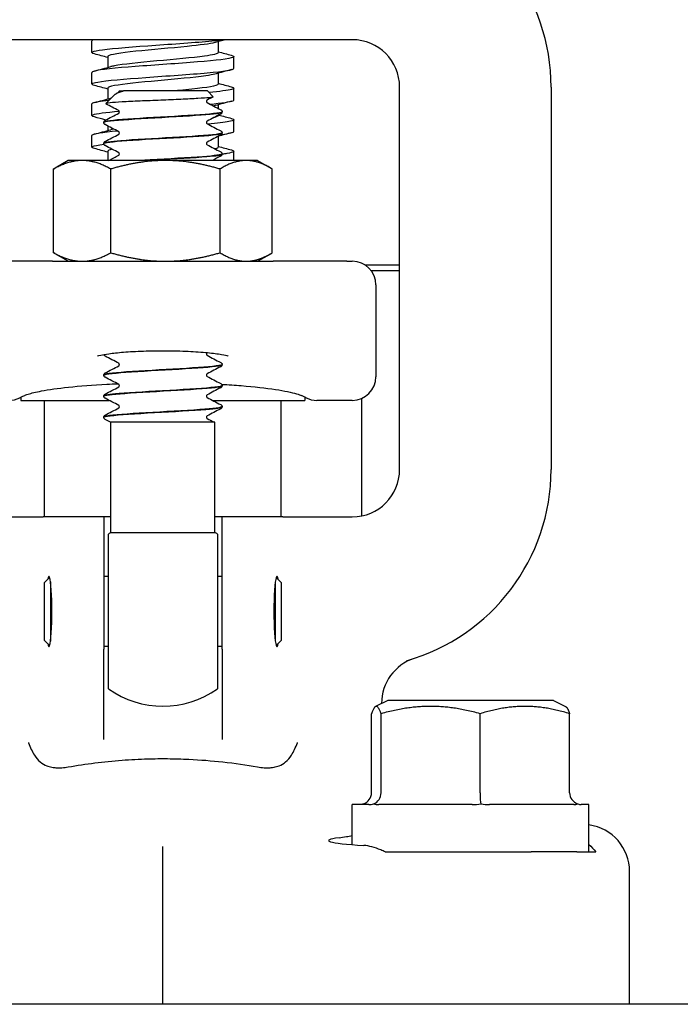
# Model space of a CAD drawing. Header units: inches. Extents: x 24 to 1128, y -69 to 748.
# Tile 563 of 656: x 955.53 to 957.27, y 344.11 to 346.71. Entities that reach past the tile are written whole.
import ezdxf

# ---------------------------------------------------------------- set-up
doc = ezdxf.new("R2010")
doc.units = ezdxf.units.IN
doc.header["$LTSCALE"] = 32
doc.header["$MEASUREMENT"] = 0
doc.layers.add('Visible (ANSI)', color=7, linetype='Continuous', lineweight=30)

msp = doc.modelspace()

# ---------------------------------------------------------------- linework, layer by layer
at = {"layer": 'Visible (ANSI)'}
for p, q in [((956.38419, 346.65617), (955.42488, 346.65617)), ((955.71703, 346.62229), (955.71703, 346.65318)), ((956.05037, 346.65096), (956.05037, 346.62229)), ((956.40453, 346.65617), (956.38419, 346.65617)), ((955.7587, 346.61152), (955.7587, 346.58285)), ((956.09203, 346.58063), (956.09203, 346.61152)), ((955.71703, 346.53896), (955.71703, 346.56985)), ((956.05037, 346.56763), (956.05037, 346.53896)), ((956.52953, 345.52117), (956.52953, 346.53117)), ((956.92953, 346.53117), (956.92953, 345.52117)), ((955.77821, 346.51212), (955.75351, 346.48742)), ((955.7587, 346.52819), (955.7587, 346.49952)), ((955.78947, 346.52117), (955.80075, 346.52117)), ((955.78947, 346.52115), (955.78947, 346.52117)), ((956.0218, 346.52117), (955.80075, 346.52117)), ((956.0218, 346.52117), (956.03727, 346.50571)), ((956.09203, 346.49729), (956.09203, 346.52818)), ((955.71703, 346.45563), (955.71703, 346.48652)), ((956.05037, 346.48429), (956.05037, 346.47467)), ((956.05037, 346.4564), (956.05037, 346.45563)), ((956.06078, 346.46524), (956.06078, 346.46583)), ((955.74828, 346.43744), (955.74828, 346.43802)), ((955.7587, 346.4286), (955.7587, 346.41619)), ((956.09203, 346.41396), (956.09203, 346.44485)), ((955.71703, 346.37229), (955.71703, 346.40318)), ((956.05037, 346.40079), (956.05037, 346.37229)), ((956.06078, 346.40963), (956.06078, 346.41021)), ((955.74828, 346.38183), (955.74828, 346.38241)), ((955.7587, 346.36152), (955.7587, 346.33717)), ((956.06078, 346.35402), (956.06078, 346.3546)), ((956.09203, 346.33717), (956.09203, 346.36152)), ((955.65453, 346.33717), (955.61999, 346.31723)), ((955.69131, 346.33717), (955.65453, 346.33717)), ((955.91096, 346.33717), (955.69131, 346.33717)), ((956.12418, 346.33717), (955.91096, 346.33717)), ((956.15453, 346.33717), (956.12418, 346.33717)), ((956.15453, 346.33717), (956.18908, 346.31723)), ((955.61595, 346.0935), (955.61595, 346.31484)), ((955.76667, 346.0935), (955.76667, 346.31484)), ((956.05525, 346.0935), (956.05525, 346.31484)), ((956.19311, 346.0935), (956.19311, 346.31484)), ((955.65453, 346.07117), (955.61999, 346.09111)), ((956.15453, 346.07117), (956.18908, 346.09111)), ((955.61308, 346.07117), (955.41878, 346.07117)), ((955.61308, 346.07117), (956.19598, 346.07117)), ((956.39028, 346.07117), (956.19598, 346.07117)), ((956.39028, 346.07117), (956.40453, 346.07117)), ((956.43746, 346.06179), (956.52953, 346.06179)), ((956.52953, 346.04617), (956.45453, 346.04617)), ((956.46703, 346.00867), (956.46703, 345.76622)), ((956.06078, 345.79791), (956.06078, 345.79849)), ((955.74828, 345.7701), (955.74828, 345.77069)), ((956.06078, 345.7423), (956.06078, 345.74288)), ((955.52953, 345.71196), (955.52953, 345.70372)), ((955.52953, 345.70372), (955.76238, 345.70372)), ((955.59203, 345.39617), (955.59203, 345.70372)), ((955.74828, 345.71449), (955.74828, 345.71508)), ((956.03586, 345.70372), (956.27953, 345.70372)), ((956.21703, 345.39617), (956.21703, 345.70372)), ((956.27953, 345.71196), (956.27953, 345.70372)), ((956.40453, 345.70372), (956.31078, 345.70372)), ((956.42953, 345.39869), (956.42953, 345.70894)), ((956.06078, 345.68669), (956.06078, 345.68727)), ((955.74828, 345.65888), (955.74828, 345.65946)), ((955.76703, 345.64617), (955.76608, 345.64617)), ((956.04203, 345.64617), (955.76703, 345.64617)), ((955.76703, 345.35496), (955.76703, 345.64617)), ((956.04203, 345.35496), (956.04203, 345.64617)), ((955.42488, 345.39617), (955.58782, 345.39617)), ((955.63547, 345.39617), (955.58782, 345.39617)), ((955.67539, 345.39617), (955.63547, 345.39617)), ((955.74828, 345.39617), (955.67539, 345.39617)), ((955.76703, 345.39617), (955.74828, 345.39617)), ((955.74828, 345.39617), (955.74828, 345.04629)), ((956.06078, 345.39617), (956.04203, 345.39617)), ((956.06078, 345.04629), (956.06078, 345.39617)), ((956.13368, 345.39617), (956.06078, 345.39617)), ((956.17359, 345.39617), (956.13368, 345.39617)), ((956.22125, 345.39617), (956.17359, 345.39617)), ((956.22125, 345.39617), (956.38419, 345.39617)), ((956.38419, 345.39617), (956.40453, 345.39617)), ((955.76078, 344.94163), (955.76078, 345.35071)), ((955.76703, 345.35496), (956.04203, 345.35496)), ((956.04828, 345.35071), (956.04828, 344.94163)), ((955.59203, 345.22304), (955.6052, 345.23621)), ((955.76078, 345.23867), (955.74828, 345.23867)), ((956.06078, 345.23867), (956.04828, 345.23867)), ((956.21703, 345.22304), (956.20386, 345.23621)), ((955.59203, 345.06929), (955.59203, 345.22304)), ((955.60766, 345.22449), (955.60766, 345.06785)), ((956.20141, 345.06785), (956.20141, 345.22449)), ((956.21703, 345.22304), (956.21703, 345.06929)), ((955.59203, 345.06929), (955.6052, 345.05612)), ((955.76078, 345.05367), (955.74828, 345.05367)), ((956.06078, 345.05367), (956.04828, 345.05367)), ((956.21703, 345.06929), (956.20386, 345.05612)), ((955.74828, 344.8079), (955.74828, 345.04629)), ((956.06078, 345.04629), (956.06078, 344.8079)), ((956.49828, 344.91117), (956.46608, 344.89507)), ((956.48203, 344.90352), (956.48203, 344.90304)), ((956.93578, 344.91117), (956.49828, 344.91117)), ((956.93578, 344.91117), (956.96799, 344.89507)), ((956.4554, 344.66742), (956.4554, 344.87621)), ((956.48056, 344.66742), (956.48056, 344.87621)), ((956.74219, 344.66742), (956.74219, 344.87621)), ((956.97866, 344.66742), (956.97866, 344.87621)), ((956.44873, 344.63617), (956.40453, 344.63617)), ((956.40453, 344.53022), (956.40453, 344.63617)), ((956.72162, 344.63617), (956.47472, 344.63617)), ((956.98993, 344.63617), (956.76677, 344.63617)), ((957.02953, 344.63617), (957.00908, 344.63617)), ((957.02953, 344.51117), (957.02953, 344.63617)), ((955.90453, 344.40082), (955.90453, 344.5257)), ((956.49136, 344.51117), (956.87658, 344.51117)), ((956.99777, 344.51117), (956.87658, 344.51117)), ((956.99777, 344.51117), (957.00275, 344.51117)), ((957.00275, 344.51117), (957.02953, 344.51117)), ((957.02953, 344.51117), (957.04756, 344.51117)), ((957.13703, 344.10867), (957.13703, 344.45907)), ((955.90453, 344.10867), (955.90453, 344.40082)), ((1009.28453, 344.10867), (940.28453, 344.10867))]:
    msp.add_line(p, q, dxfattribs=at)
for centre, radius, start, end in [((956.40453, 346.53117), 0.525, 0, 74.19694), ((956.40453, 346.53117), 0.125, 0, 90), ((956.40453, 346.00867), 0.0625, 0, 90), ((956.40453, 345.76622), 0.0625, 270, 0), ((955.49828, 345.76622), 0.0625, 270, 296.56505), ((956.31078, 345.76622), 0.0625, 243.43495, 270), ((956.40453, 345.52117), 0.125, 270, 0), ((956.40453, 345.52117), 0.525, 285.80306, 0), ((955.90453, 345.14617), 0.25, 123.36701, 125.09963), ((955.90453, 345.14617), 0.25, 54.90037, 56.63299), ((956.60703, 344.90352), 0.125, 108.15197, 180), ((955.90453, 345.14617), 0.25, 234.90037, 305.09963)]:
    msp.add_arc(centre, radius, start, end, dxfattribs=at)
for centre, major_axis, ratio, start_param, end_param in [((955.60335, 345.14617), (0, 0.0925), 0.0874887, 2.7361762, 6.6886017), ((956.20571, 345.14617), (0, 0.0925), 0.0874887, 5.8777689, 9.8301944), ((956.4227, 344.66742), (0.0327, 0), 0.9555533, 5.0590358, 6.2831853), ((956.45101, 344.66742), (0, -0.03125), 0.9458753, 0.3466468, 1.5707963), ((956.74534, 344.66742), (0, -0.03125), 0.1006388, 4.712389, 5.9365385), ((957.01136, 344.66742), (-0.0327, 0), 0.9555533, 0, 1.2241495), ((957.01156, 344.4585), (0.10779, 0.06457), 0.9948398, 5.7457619, 7.172791), ((956.71703, 344.54109), (-0.375, 0), 0.0524078, 5.897302, 7.0027774)]:
    msp.add_ellipse(centre, major_axis=major_axis, ratio=ratio, start_param=start_param, end_param=end_param, dxfattribs=at)
for points, knots in [([(955.72373, 346.61875), (955.71046, 346.62238), (955.71805, 346.626), (955.74493, 346.62962), (955.77501, 346.63368), (955.82856, 346.63773), (955.88558, 346.64179), (955.94259, 346.64584), (956.00178, 346.64989), (956.04105, 346.65394), (956.04824, 346.65469), (956.05473, 346.65543), (956.06048, 346.65617)], [-119.647505, -119.647505, -119.647505, -119.647505, -118.8280574, -118.8280574, -118.8280574, -117.9109695, -117.9109695, -117.9109695, -116.994168, -116.994168, -116.994168, -116.826406, -116.826406, -116.826406, -116.826406]), ([(956.042, 346.6487), (956.02921, 346.64525), (956.00244, 346.64181), (955.96836, 346.63836), (955.92617, 346.63409), (955.87396, 346.62983), (955.83306, 346.62556), (955.79227, 346.6213), (955.76385, 346.61705), (955.75937, 346.61279), (955.75892, 346.61237), (955.75872, 346.61194), (955.75874, 346.61152)], [116.5770818, 116.5770818, 116.5770818, 116.5770818, 117.3567332, 117.3567332, 117.3567332, 118.3219159, 118.3219159, 118.3219159, 119.2846371, 119.2846371, 119.2846371, 119.3805208, 119.3805208, 119.3805208, 119.3805208]), ([(956.08508, 346.61506), (956.0921, 346.61318), (956.09387, 346.61131), (956.08971, 346.60943), (956.08082, 346.60542), (956.04506, 346.60141), (955.9955, 346.5974), (955.94596, 346.5934), (955.88372, 346.58939), (955.83154, 346.58538), (955.77937, 346.58138), (955.73839, 346.57737), (955.72357, 346.57336), (955.71924, 346.57219), (955.71717, 346.57102), (955.71725, 346.56985)], [115.971944, 115.971944, 115.971944, 115.971944, 116.3964197, 116.3964197, 116.3964197, 117.3031904, 117.3031904, 117.3031904, 118.2096177, 118.2096177, 118.2096177, 119.1157111, 119.1157111, 119.1157111, 119.3805208, 119.3805208, 119.3805208, 119.3805208]), ([(956.05018, 346.62229), (956.04995, 346.61913), (956.03737, 346.61596), (956.01449, 346.61279), (955.98366, 346.60852), (955.93498, 346.60425), (955.88834, 346.59998), (955.84172, 346.59572), (955.79844, 346.59145), (955.77618, 346.58719), (955.77257, 346.5865), (955.76953, 346.5858), (955.76706, 346.58511)], [116.2389282, 116.2389282, 116.2389282, 116.2389282, 116.9556341, 116.9556341, 116.9556341, 117.920977, 117.920977, 117.920977, 118.8859376, 118.8859376, 118.8859376, 119.0423672, 119.0423672, 119.0423672, 119.0423672]), ([(955.72388, 346.53542), (955.713, 346.5384), (955.71568, 346.54139), (955.73241, 346.54437), (955.75519, 346.54843), (955.80352, 346.5525), (955.85926, 346.55656), (955.91499, 346.56062), (955.97687, 346.56468), (956.0217, 346.56875), (956.06541, 346.57271), (956.09195, 346.57667), (956.09203, 346.58063)], [-125.9306903, -125.9306903, -125.9306903, -125.9306903, -125.2559201, -125.2559201, -125.2559201, -124.3367513, -124.3367513, -124.3367513, -123.417888, -123.417888, -123.417888, -122.5221135, -122.5221135, -122.5221135, -122.5221135]), ([(956.04183, 346.56537), (956.03631, 346.56383), (956.0281, 346.56229), (956.01739, 346.56076), (955.98732, 346.55644), (955.93845, 346.55212), (955.89116, 346.5478), (955.84394, 346.54349), (955.79968, 346.53918), (955.7768, 346.53486), (955.76499, 346.53264), (955.75905, 346.53041), (955.75904, 346.52819)], [122.8602671, 122.8602671, 122.8602671, 122.8602671, 123.207942, 123.207942, 123.207942, 124.1847103, 124.1847103, 124.1847103, 125.1601902, 125.1601902, 125.1601902, 125.6637061, 125.6637061, 125.6637061, 125.6637061]), ([(956.05014, 346.53896), (956.05023, 346.5377), (956.04837, 346.53644), (956.04447, 346.53518), (956.03109, 346.53085), (955.99403, 346.52653), (955.94876, 346.52221), (955.94511, 346.52187), (955.94142, 346.52152), (955.9377, 346.52117)], [122.5221135, 122.5221135, 122.5221135, 122.5221135, 122.8074999, 122.8074999, 122.8074999, 123.7848109, 123.7848109, 123.7848109, 123.8635183, 123.8635183, 123.8635183, 123.8635183]), ([(956.08507, 346.53173), (956.09364, 346.52941), (956.0942, 346.52709), (956.08586, 346.52477), (956.07621, 346.52209), (956.05477, 346.51941), (956.02605, 346.51672)], [122.2551293, 122.2551293, 122.2551293, 122.2551293, 122.779391, 122.779391, 122.779391, 123.3864156, 123.3864156, 123.3864156, 123.3864156]), ([(956.03727, 346.50571), (956.03738, 346.5056), (956.03742, 346.50549), (956.03716, 346.50461), (956.0335, 346.50386), (956.01969, 346.50235), (956.00958, 346.5016), (955.98406, 346.50008), (955.96883, 346.49933), (955.93512, 346.49782), (955.91693, 346.49707), (955.87992, 346.49556), (955.86145, 346.49481), (955.82668, 346.49329), (955.81076, 346.49254), (955.78362, 346.49103), (955.77274, 346.49028), (955.75762, 346.48876), (955.75362, 346.48801), (955.75336, 346.4871), (955.7535, 346.48693), (955.75381, 346.48677)], [-1.3014574, -1.3014574, -1.3014574, -1.3014574, -1.2822742, -1.2822742, -1.1486049, -1.1486049, -1.0127327, -1.0127327, -0.8746582, -0.8746582, -0.7343822, -0.7343822, -0.5919052, -0.5919052, -0.4472279, -0.4472279, -0.3003508, -0.3003508, -0.1512747, -0.1512747, -0.1188582, -0.1188582, -0.1188582, -0.1188582]), ([(955.77821, 346.51212), (955.77866, 346.51256), (955.77922, 346.51301), (955.78334, 346.51578), (955.78971, 346.51813), (955.79879, 346.52057)], [-0.14549402, -0.14549402, -0.14549402, -0.14549402, -0.12168954, -0.12168954, 0, 0, 0, 0]), ([(955.78785, 346.51777), (955.78788, 346.51779), (955.78804, 346.51788), (955.78853, 346.5184), (955.78881, 346.51874), (955.78929, 346.51975), (955.78947, 346.52044), (955.78947, 346.52115)], [0.005742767, 0.005742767, 0.005742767, 0.005742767, 0.02135506, 0.02135506, 0.032660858, 0.032660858, 0.044379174, 0.044379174, 0.044379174, 0.044379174]), ([(955.76223, 346.4959), (955.73909, 346.49336), (955.72351, 346.49083), (955.71872, 346.4883), (955.7176, 346.48771), (955.71707, 346.48711), (955.71711, 346.48652)], [124.95658952, 124.95658952, 124.95658952, 124.95658952, 125.52946032, 125.52946032, 125.52946032, 125.66370614, 125.66370614, 125.66370614, 125.66370614]), ([(956.02122, 346.49671), (956.02122, 346.49671), (956.02106, 346.49664), (956.02053, 346.49609), (956.02026, 346.49575), (956.01978, 346.49473), (956.0196, 346.49404), (956.0196, 346.49334)], [0.003893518, 0.003893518, 0.003893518, 0.003893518, 0.02135506, 0.02135506, 0.032660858, 0.032660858, 0.044379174, 0.044379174, 0.044379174, 0.044379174]), ([(956.0196, 346.49334), (956.0196, 346.49227), (956.02004, 346.49127), (956.02075, 346.49031), (956.021, 346.49012), (956.02119, 346.48998), (956.02122, 346.48997), (956.02122, 346.48997)], [0, 0, 0, 0, 0.017919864, 0.017919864, 0.032518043, 0.032518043, 0.040461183, 0.040461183, 0.040461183, 0.040461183]), ([(956.02848, 346.48606), (956.06058, 346.48911), (956.08296, 346.49216), (956.08972, 346.49521), (956.09126, 346.4959), (956.09198, 346.4966), (956.09192, 346.49729)], [-129.65259861, -129.65259861, -129.65259861, -129.65259861, -128.96260318, -128.96260318, -128.96260318, -128.8052988, -128.8052988, -128.8052988, -128.8052988]), ([(955.72399, 346.45209), (955.71655, 346.45408), (955.71504, 346.45607), (955.7202, 346.45807), (955.72846, 346.46126), (955.75369, 346.46446), (955.78904, 346.46765)], [-132.2138756, -132.2138756, -132.2138756, -132.2138756, -131.7629263, -131.7629263, -131.7629263, -131.0404373, -131.0404373, -131.0404373, -131.0404373]), ([(956.06076, 346.46585), (956.06078, 346.46566), (956.06069, 346.46547), (956.06049, 346.46528), (956.05745, 346.46247), (956.02913, 346.45965), (955.98686, 346.45683), (955.94462, 346.45402), (955.88956, 346.4512), (955.84377, 346.44839), (955.79798, 346.44557), (955.76266, 346.44276), (955.75195, 346.43994), (955.74952, 346.4393), (955.74837, 346.43866), (955.74844, 346.43802)], [6.2803244, 6.2803244, 6.2803244, 6.2803244, 6.3443154, 6.3443154, 6.3443154, 7.2990044, 7.2990044, 7.2990044, 8.2534333, 8.2534333, 8.2534333, 9.2076053, 9.2076053, 9.2076053, 9.424778, 9.424778, 9.424778, 9.424778]), ([(955.74858, 346.43741), (955.74845, 346.43849), (955.75168, 346.43957), (955.75842, 346.44064), (955.77595, 346.44345), (955.81677, 346.44625), (955.86463, 346.44905), (955.91314, 346.4519), (955.96759, 346.45474), (956.0058, 346.45758), (956.04014, 346.46014), (956.06054, 346.46269), (956.06075, 346.46524)], [-15.7108241, -15.7108241, -15.7108241, -15.7108241, -15.3458188, -15.3458188, -15.3458188, -14.3954331, -14.3954331, -14.3954331, -13.4320997, -13.4320997, -13.4320997, -12.5663706, -12.5663706, -12.5663706, -12.5663706]), ([(955.78947, 346.46553), (955.78947, 346.46661), (955.78902, 346.4676), (955.78832, 346.46856), (955.78806, 346.46875), (955.78788, 346.46889), (955.78784, 346.46891), (955.78784, 346.46891)], [0, 0, 0, 0, 0.017919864, 0.017919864, 0.032518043, 0.032518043, 0.040461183, 0.040461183, 0.040461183, 0.040461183]), ([(955.78785, 346.46216), (955.78788, 346.46218), (955.78804, 346.46227), (955.78853, 346.46279), (955.78881, 346.46313), (955.78929, 346.46414), (955.78947, 346.46483), (955.78947, 346.46553)], [0.005742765, 0.005742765, 0.005742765, 0.005742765, 0.02135506, 0.02135506, 0.032660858, 0.032660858, 0.044379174, 0.044379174, 0.044379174, 0.044379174]), ([(956.05705, 346.47117), (956.05768, 346.47084), (956.05835, 346.47044), (956.05946, 346.4693), (956.05985, 346.4688), (956.0605, 346.46751), (956.06074, 346.46669), (956.06078, 346.46585)], [0, 0, 0, 0, 0.022095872, 0.022095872, 0.033561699, 0.033561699, 0.045438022, 0.045438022, 0.045438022, 0.045438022]), ([(956.06078, 346.46522), (956.06072, 346.46408), (956.0603, 346.46302), (956.05932, 346.46155), (956.05879, 346.46107), (956.05787, 346.46036), (956.05745, 346.46011), (956.05705, 346.4599)], [0, 0, 0, 0, 0.015967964, 0.015967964, 0.031253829, 0.031253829, 0.045415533, 0.045415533, 0.045415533, 0.045415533]), ([(955.74828, 346.43805), (955.74834, 346.43918), (955.74877, 346.44024), (955.74975, 346.44171), (955.75028, 346.4422), (955.7512, 346.4429), (955.75161, 346.44315), (955.75202, 346.44336)], [0, 0, 0, 0, 0.015967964, 0.015967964, 0.031253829, 0.031253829, 0.045415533, 0.045415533, 0.045415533, 0.045415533]), ([(955.75202, 346.43209), (955.75139, 346.43243), (955.75071, 346.43283), (955.74961, 346.43397), (955.74922, 346.43446), (955.74857, 346.43575), (955.74833, 346.43657), (955.74828, 346.43741)], [0, 0, 0, 0, 0.022095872, 0.022095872, 0.033561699, 0.033561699, 0.045438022, 0.045438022, 0.045438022, 0.045438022]), ([(956.02122, 346.4411), (956.02122, 346.4411), (956.02106, 346.44103), (956.02053, 346.44048), (956.02026, 346.44014), (956.01978, 346.43912), (956.0196, 346.43843), (956.0196, 346.43773)], [0.003893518, 0.003893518, 0.003893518, 0.003893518, 0.02135506, 0.02135506, 0.032660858, 0.032660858, 0.044379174, 0.044379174, 0.044379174, 0.044379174]), ([(956.0196, 346.43773), (956.0196, 346.43666), (956.02004, 346.43566), (956.02075, 346.4347), (956.021, 346.43451), (956.02119, 346.43437), (956.02122, 346.43436), (956.02122, 346.43436)], [0, 0, 0, 0, 0.017919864, 0.017919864, 0.032518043, 0.032518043, 0.040461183, 0.040461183, 0.040461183, 0.040461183]), ([(956.08516, 346.44839), (956.09555, 346.44555), (956.09369, 346.44271), (956.07893, 346.43986), (956.06729, 346.43762), (956.04777, 346.43538), (956.02332, 346.43314)], [128.5383146, 128.5383146, 128.5383146, 128.5383146, 129.1813969, 129.1813969, 129.1813969, 129.6884867, 129.6884867, 129.6884867, 129.6884867]), ([(955.78493, 346.41484), (955.74453, 346.41112), (955.71906, 346.40739), (955.71716, 346.40367), (955.71707, 346.4035), (955.71704, 346.40334), (955.71704, 346.40318)], [131.0679976, 131.0679976, 131.0679976, 131.0679976, 131.91067597, 131.91067597, 131.91067597, 131.94689145, 131.94689145, 131.94689145, 131.94689145]), ([(955.74829, 346.3818), (955.74826, 346.38452), (955.77148, 346.38723), (955.80951, 346.38994), (955.84888, 346.39275), (955.90309, 346.39556), (955.9505, 346.39837), (955.99781, 346.40118), (956.03712, 346.40398), (956.05277, 346.40679), (956.05807, 346.40773), (956.06061, 346.40868), (956.06052, 346.40963)], [-21.9940094, -21.9940094, -21.9940094, -21.9940094, -21.0740719, -21.0740719, -21.0740719, -20.1217618, -20.1217618, -20.1217618, -19.1712317, -19.1712317, -19.1712317, -18.8495559, -18.8495559, -18.8495559, -18.8495559]), ([(956.06045, 346.41024), (956.06054, 346.40889), (956.05536, 346.40754), (956.04486, 346.40618), (956.02303, 346.40337), (955.97878, 346.40056), (955.92981, 346.39775), (955.88084, 346.39494), (955.82843, 346.39213), (955.79351, 346.38932), (955.76491, 346.38701), (955.74866, 346.38471), (955.74839, 346.38241)], [12.5635097, 12.5635097, 12.5635097, 12.5635097, 13.0217811, 13.0217811, 13.0217811, 13.9747115, 13.9747115, 13.9747115, 14.9274022, 14.9274022, 14.9274022, 15.7079633, 15.7079633, 15.7079633, 15.7079633]), ([(955.77469, 346.42022), (955.77277, 346.41984), (955.77103, 346.41947), (955.76946, 346.41909), (955.76857, 346.41887), (955.76774, 346.41866), (955.76697, 346.41845)], [131.4746451, 131.4746451, 131.4746451, 131.4746451, 131.56042168, 131.56042168, 131.56042168, 131.60873779, 131.60873779, 131.60873779, 131.60873779]), ([(955.78947, 346.40992), (955.78947, 346.411), (955.78902, 346.41199), (955.78832, 346.41295), (955.78806, 346.41314), (955.78788, 346.41328), (955.78784, 346.4133), (955.78784, 346.4133)], [0, 0, 0, 0, 0.017919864, 0.017919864, 0.032518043, 0.032518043, 0.040461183, 0.040461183, 0.040461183, 0.040461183]), ([(955.78785, 346.40655), (955.78788, 346.40657), (955.78804, 346.40666), (955.78853, 346.40717), (955.78881, 346.40752), (955.78929, 346.40853), (955.78947, 346.40922), (955.78947, 346.40992)], [0.005742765, 0.005742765, 0.005742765, 0.005742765, 0.02135506, 0.02135506, 0.032660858, 0.032660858, 0.044379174, 0.044379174, 0.044379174, 0.044379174]), ([(956.05705, 346.41556), (956.05768, 346.41523), (956.05835, 346.41483), (956.05946, 346.41369), (956.05985, 346.41319), (956.0605, 346.4119), (956.06074, 346.41108), (956.06078, 346.41024)], [0, 0, 0, 0, 0.022095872, 0.022095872, 0.033561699, 0.033561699, 0.045438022, 0.045438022, 0.045438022, 0.045438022]), ([(956.06078, 346.40961), (956.06072, 346.40847), (956.0603, 346.40741), (956.05932, 346.40594), (956.05879, 346.40546), (956.05787, 346.40475), (956.05745, 346.4045), (956.05705, 346.40429)], [0, 0, 0, 0, 0.015967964, 0.015967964, 0.031253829, 0.031253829, 0.045415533, 0.045415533, 0.045415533, 0.045415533]), ([(956.0591, 346.40601), (956.06982, 346.40734), (956.07824, 346.40868), (956.08378, 346.41001), (956.08924, 346.41133), (956.09187, 346.41264), (956.09178, 346.41396)], [-135.68835269, -135.68835269, -135.68835269, -135.68835269, -135.38632894, -135.38632894, -135.38632894, -135.0884841, -135.0884841, -135.0884841, -135.0884841]), ([(955.72397, 346.36875), (955.71745, 346.37049), (955.71543, 346.37223), (955.71852, 346.37397), (955.72216, 346.37601), (955.73284, 346.37806), (955.7489, 346.38011)], [-138.49706092, -138.49706092, -138.49706092, -138.49706092, -138.10400052, -138.10400052, -138.10400052, -137.64103275, -137.64103275, -137.64103275, -137.64103275]), ([(955.74828, 346.38243), (955.74834, 346.38357), (955.74877, 346.38463), (955.74975, 346.3861), (955.75028, 346.38659), (955.7512, 346.38729), (955.75161, 346.38754), (955.75202, 346.38775)], [0, 0, 0, 0, 0.015967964, 0.015967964, 0.031253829, 0.031253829, 0.045415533, 0.045415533, 0.045415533, 0.045415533]), ([(955.75202, 346.37648), (955.75139, 346.37682), (955.75071, 346.37722), (955.74961, 346.37835), (955.74922, 346.37885), (955.74857, 346.38014), (955.74833, 346.38096), (955.74828, 346.3818)], [0, 0, 0, 0, 0.022095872, 0.022095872, 0.033561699, 0.033561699, 0.045438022, 0.045438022, 0.045438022, 0.045438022]), ([(956.02122, 346.38549), (956.02122, 346.38549), (956.02106, 346.38542), (956.02053, 346.38487), (956.02026, 346.38452), (956.01978, 346.38351), (956.0196, 346.38282), (956.0196, 346.38212)], [0.003893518, 0.003893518, 0.003893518, 0.003893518, 0.02135506, 0.02135506, 0.032660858, 0.032660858, 0.044379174, 0.044379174, 0.044379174, 0.044379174]), ([(956.0196, 346.38212), (956.0196, 346.38104), (956.02004, 346.38005), (956.02075, 346.37909), (956.021, 346.3789), (956.02119, 346.37876), (956.02122, 346.37874), (956.02122, 346.37874)], [0, 0, 0, 0, 0.017919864, 0.017919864, 0.032518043, 0.032518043, 0.040461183, 0.040461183, 0.040461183, 0.040461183]), ([(955.78947, 346.35431), (955.78947, 346.35539), (955.78902, 346.35638), (955.78832, 346.35734), (955.78806, 346.35753), (955.78788, 346.35767), (955.78784, 346.35769), (955.78784, 346.35769)], [0, 0, 0, 0, 0.017919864, 0.017919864, 0.032518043, 0.032518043, 0.040461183, 0.040461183, 0.040461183, 0.040461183]), ([(955.78785, 346.35094), (955.78788, 346.35096), (955.78804, 346.35105), (955.78853, 346.35156), (955.78881, 346.35191), (955.78929, 346.35292), (955.78947, 346.35361), (955.78947, 346.35431)], [0.005742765, 0.005742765, 0.005742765, 0.005742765, 0.02135506, 0.02135506, 0.032660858, 0.032660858, 0.044379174, 0.044379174, 0.044379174, 0.044379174]), ([(956.06073, 346.35463), (956.06062, 346.35215), (956.04162, 346.34967), (956.00908, 346.34719), (955.97226, 346.34438), (955.91906, 346.34157), (955.87069, 346.33877), (955.86151, 346.33824), (955.85254, 346.3377), (955.84391, 346.33717)], [18.846695, 18.846695, 18.846695, 18.846695, 19.6873602, 19.6873602, 19.6873602, 20.6386727, 20.6386727, 20.6386727, 20.8193201, 20.8193201, 20.8193201, 20.8193201]), ([(955.85351, 346.33717), (955.86428, 346.33782), (955.87546, 346.33847), (955.88682, 346.33911), (955.93589, 346.34191), (955.98717, 346.34471), (956.02033, 346.34751), (956.04607, 346.34968), (956.06035, 346.35185), (956.06061, 346.35402)], [-27.0367377, -27.0367377, -27.0367377, -27.0367377, -26.8171228, -26.8171228, -26.8171228, -25.8688703, -25.8688703, -25.8688703, -25.1327412, -25.1327412, -25.1327412, -25.1327412]), ([(956.0501, 346.37229), (956.05018, 346.37081), (956.04759, 346.36932), (956.0422, 346.36783), (956.04215, 346.36782), (956.04211, 346.36781), (956.04207, 346.3678)], [135.0884841, 135.0884841, 135.0884841, 135.0884841, 135.42476509, 135.42476509, 135.42476509, 135.42748803, 135.42748803, 135.42748803, 135.42748803]), ([(956.05705, 346.35995), (956.05768, 346.35962), (956.05835, 346.35921), (956.05946, 346.35808), (956.05985, 346.35758), (956.0605, 346.35629), (956.06074, 346.35547), (956.06078, 346.35463)], [0, 0, 0, 0, 0.022095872, 0.022095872, 0.033561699, 0.033561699, 0.045438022, 0.045438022, 0.045438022, 0.045438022]), ([(956.06078, 346.354), (956.06072, 346.35286), (956.0603, 346.3518), (956.05932, 346.35033), (956.05879, 346.34985), (956.05787, 346.34914), (956.05745, 346.34889), (956.05705, 346.34868)], [0, 0, 0, 0, 0.015967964, 0.015967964, 0.031253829, 0.031253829, 0.045415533, 0.045415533, 0.045415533, 0.045415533]), ([(956.08525, 346.36506), (956.09679, 346.36189), (956.09287, 346.35873), (956.07343, 346.35556), (956.06972, 346.35496), (956.06546, 346.35435), (956.06071, 346.35375)], [134.82149994, 134.82149994, 134.82149994, 134.82149994, 135.53765459, 135.53765459, 135.53765459, 135.67435376, 135.67435376, 135.67435376, 135.67435376]), ([(955.73182, 345.82074), (955.73182, 345.82074), (955.73212, 345.82086), (955.73396, 345.82146), (955.73668, 345.82223), (955.74565, 345.82424), (955.75298, 345.82557), (955.77262, 345.82838), (955.78577, 345.82983), (955.81641, 345.83235), (955.83421, 345.83338), (955.87207, 345.83472), (955.89218, 345.83503), (955.93227, 345.83482), (955.95223, 345.83431), (955.98961, 345.83255), (956.00706, 345.83131), (956.03698, 345.82835), (956.04966, 345.82664), (956.06759, 345.82345), (956.07376, 345.82188), (956.07687, 345.82089), (956.07724, 345.82075), (956.07724, 345.82075)], [1.8945028, 1.8945028, 1.8945028, 1.8945028, 1.9543113, 1.9543113, 2.1015966, 2.1015966, 2.3153124, 2.3153124, 2.5832169, 2.5832169, 2.8771615, 2.8771615, 3.1801453, 3.1801453, 3.484918, 3.484918, 3.7864684, 3.7864684, 4.0748758, 4.0748758, 4.3212229, 4.3212229, 4.3886825, 4.3886825, 4.3886825, 4.3886825]), ([(956.02122, 345.82938), (956.02122, 345.82938), (956.02106, 345.82931), (956.02053, 345.82876), (956.02026, 345.82841), (956.01978, 345.8274), (956.0196, 345.82671), (956.0196, 345.82601)], [0.003893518, 0.003893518, 0.003893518, 0.003893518, 0.02135506, 0.02135506, 0.032660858, 0.032660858, 0.044379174, 0.044379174, 0.044379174, 0.044379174]), ([(955.75202, 345.82037), (955.75139, 345.8207), (955.75071, 345.82111), (955.74961, 345.82224), (955.74922, 345.82274), (955.7487, 345.82376), (955.74854, 345.82421), (955.74843, 345.82468)], [0, 0, 0, 0, 0.022095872, 0.022095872, 0.033561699, 0.033561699, 0.040580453, 0.040580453, 0.040580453, 0.040580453]), ([(955.78947, 345.7982), (955.78947, 345.79927), (955.78902, 345.80027), (955.78832, 345.80123), (955.78806, 345.80142), (955.78788, 345.80156), (955.78784, 345.80157), (955.78784, 345.80157)], [0, 0, 0, 0, 0.017919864, 0.017919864, 0.032518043, 0.032518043, 0.040461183, 0.040461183, 0.040461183, 0.040461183]), ([(956.0196, 345.82601), (956.0196, 345.82493), (956.02004, 345.82394), (956.02075, 345.82298), (956.021, 345.82279), (956.02119, 345.82265), (956.02122, 345.82263), (956.02122, 345.82263)], [0, 0, 0, 0, 0.017919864, 0.017919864, 0.032518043, 0.032518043, 0.040461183, 0.040461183, 0.040461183, 0.040461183]), ([(956.05705, 345.80384), (956.05768, 345.8035), (956.05835, 345.8031), (956.05946, 345.80196), (956.05985, 345.80147), (956.0605, 345.80018), (956.06074, 345.79936), (956.06078, 345.79852)], [0, 0, 0, 0, 0.022095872, 0.022095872, 0.033561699, 0.033561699, 0.045438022, 0.045438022, 0.045438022, 0.045438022]), ([(955.74828, 345.77071), (955.74834, 345.77185), (955.74877, 345.77291), (955.74975, 345.77438), (955.75028, 345.77486), (955.7512, 345.77557), (955.75161, 345.77582), (955.75202, 345.77603)], [0, 0, 0, 0, 0.015967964, 0.015967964, 0.031253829, 0.031253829, 0.045415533, 0.045415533, 0.045415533, 0.045415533]), ([(956.06074, 345.79852), (956.06078, 345.79823), (956.06056, 345.79794), (956.06007, 345.79765), (956.05535, 345.79485), (956.02576, 345.79205), (955.98302, 345.78925), (955.94031, 345.78645), (955.88559, 345.78365), (955.84054, 345.78085), (955.79473, 345.77801), (955.76017, 345.77517), (955.75094, 345.77232), (955.74917, 345.77178), (955.74835, 345.77123), (955.74841, 345.77069)], [81.6785481, 81.6785481, 81.6785481, 81.6785481, 81.7769581, 81.7769581, 81.7769581, 82.7259477, 82.7259477, 82.7259477, 83.6742001, 83.6742001, 83.6742001, 84.6382389, 84.6382389, 84.6382389, 84.8230016, 84.8230016, 84.8230016, 84.8230016]), ([(955.74853, 345.77008), (955.7484, 345.77097), (955.75058, 345.77186), (955.75521, 345.77275), (955.76981, 345.77556), (955.8083, 345.77837), (955.85533, 345.78117), (955.90236, 345.78398), (955.95671, 345.78679), (955.99671, 345.78959), (956.03623, 345.79236), (956.06075, 345.79514), (956.06078, 345.79791)], [-91.1090478, -91.1090478, -91.1090478, -91.1090478, -90.8072453, -90.8072453, -90.8072453, -89.8557102, -89.8557102, -89.8557102, -88.9043978, -88.9043978, -88.9043978, -87.9645943, -87.9645943, -87.9645943, -87.9645943]), ([(955.78785, 345.79483), (955.78788, 345.79485), (955.78804, 345.79494), (955.78853, 345.79545), (955.78881, 345.79579), (955.78929, 345.79681), (955.78947, 345.7975), (955.78947, 345.7982)], [0.005742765, 0.005742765, 0.005742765, 0.005742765, 0.02135506, 0.02135506, 0.032660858, 0.032660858, 0.044379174, 0.044379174, 0.044379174, 0.044379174]), ([(956.06078, 345.79788), (956.06072, 345.79675), (956.0603, 345.79569), (956.05932, 345.79422), (956.05879, 345.79373), (956.05787, 345.79303), (956.05745, 345.79278), (956.05705, 345.79257)], [0, 0, 0, 0, 0.015967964, 0.015967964, 0.031253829, 0.031253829, 0.045415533, 0.045415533, 0.045415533, 0.045415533]), ([(955.75202, 345.76476), (955.75139, 345.76509), (955.75071, 345.76549), (955.74961, 345.76663), (955.74922, 345.76713), (955.74857, 345.76842), (955.74833, 345.76924), (955.74828, 345.77008)], [0, 0, 0, 0, 0.022095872, 0.022095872, 0.033561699, 0.033561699, 0.045438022, 0.045438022, 0.045438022, 0.045438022]), ([(956.02122, 345.77377), (956.02122, 345.77377), (956.02106, 345.7737), (956.02053, 345.77314), (956.02026, 345.7728), (956.01978, 345.77179), (956.0196, 345.7711), (956.0196, 345.7704)], [0.003893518, 0.003893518, 0.003893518, 0.003893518, 0.02135506, 0.02135506, 0.032660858, 0.032660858, 0.044379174, 0.044379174, 0.044379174, 0.044379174]), ([(956.0196, 345.7704), (956.0196, 345.76932), (956.02004, 345.76833), (956.02075, 345.76737), (956.021, 345.76718), (956.02119, 345.76704), (956.02122, 345.76702), (956.02122, 345.76702)], [0, 0, 0, 0, 0.017919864, 0.017919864, 0.032518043, 0.032518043, 0.040461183, 0.040461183, 0.040461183, 0.040461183]), ([(955.53973, 345.71698), (955.54055, 345.71738), (955.54389, 345.71879), (955.55674, 345.7228), (955.56871, 345.72573), (955.60284, 345.73213), (955.62708, 345.73558), (955.68514, 345.7418), (955.7197, 345.74449), (955.76579, 345.74692), (955.77506, 345.74736), (955.78445, 345.74775)], [-1.3066841, -1.3066841, -1.3066841, -1.3066841, -1.17116986, -1.17116986, -0.95868192, -0.95868192, -0.68297086, -0.68297086, -0.38127091, -0.38127091, -0.30679304, -0.30679304, -0.30679304, -0.30679304]), ([(955.74831, 345.71447), (955.74838, 345.71704), (955.76893, 345.71961), (955.80355, 345.72218), (955.84142, 345.72499), (955.89514, 345.7278), (955.94322, 345.73061), (955.9913, 345.73342), (956.03248, 345.73623), (956.05033, 345.73904), (956.05722, 345.74013), (956.06056, 345.74121), (956.06049, 345.7423)], [-97.3922331, -97.3922331, -97.3922331, -97.3922331, -96.5212894, -96.5212894, -96.5212894, -95.568359, -95.568359, -95.568359, -94.6156683, -94.6156683, -94.6156683, -94.2477796, -94.2477796, -94.2477796, -94.2477796]), ([(956.06045, 345.74291), (956.0605, 345.74141), (956.05409, 345.73991), (956.04132, 345.73842), (956.01735, 345.73561), (955.9716, 345.7328), (955.92232, 345.72999), (955.87313, 345.72718), (955.82173, 345.72438), (955.78855, 345.72158), (955.76292, 345.71941), (955.74869, 345.71724), (955.74844, 345.71508)], [87.9617334, 87.9617334, 87.9617334, 87.9617334, 88.4689986, 88.4689986, 88.4689986, 89.4213086, 89.4213086, 89.4213086, 90.3718388, 90.3718388, 90.3718388, 91.106187, 91.106187, 91.106187, 91.106187]), ([(955.78947, 345.74259), (955.78947, 345.74366), (955.78902, 345.74466), (955.78832, 345.74562), (955.78806, 345.74581), (955.78788, 345.74595), (955.78784, 345.74596), (955.78784, 345.74596)], [0, 0, 0, 0, 0.017919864, 0.017919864, 0.032518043, 0.032518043, 0.040461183, 0.040461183, 0.040461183, 0.040461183]), ([(955.78785, 345.73922), (955.78788, 345.73924), (955.78804, 345.73932), (955.78853, 345.73984), (955.78881, 345.74018), (955.78929, 345.7412), (955.78947, 345.74189), (955.78947, 345.74259)], [0.005742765, 0.005742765, 0.005742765, 0.005742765, 0.02135506, 0.02135506, 0.032660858, 0.032660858, 0.044379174, 0.044379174, 0.044379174, 0.044379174]), ([(956.05705, 345.74822), (956.05768, 345.74789), (956.05835, 345.74749), (956.05946, 345.74635), (956.05985, 345.74586), (956.0605, 345.74457), (956.06074, 345.74375), (956.06078, 345.74291)], [0, 0, 0, 0, 0.022095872, 0.022095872, 0.033561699, 0.033561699, 0.045438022, 0.045438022, 0.045438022, 0.045438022]), ([(956.06078, 345.74227), (956.06072, 345.74114), (956.0603, 345.74008), (956.05932, 345.73861), (956.05879, 345.73812), (956.05787, 345.73742), (956.05745, 345.73717), (956.05705, 345.73696)], [0, 0, 0, 0, 0.015967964, 0.015967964, 0.031253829, 0.031253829, 0.045415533, 0.045415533, 0.045415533, 0.045415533]), ([(956.05967, 345.74604), (956.07764, 345.74504), (956.09501, 345.74386), (956.14579, 345.73977), (956.17651, 345.73633), (956.22576, 345.72887), (956.24501, 345.72478), (956.26383, 345.71932), (956.26835, 345.71746), (956.26934, 345.71698)], [0.40112032, 0.40112032, 0.40112032, 0.40112032, 0.54913888, 0.54913888, 0.8554124, 0.8554124, 1.14497525, 1.14497525, 1.3066841, 1.3066841, 1.3066841, 1.3066841]), ([(955.52623, 345.71032), (955.52623, 345.71032), (955.52642, 345.71041), (955.52714, 345.71077), (955.52769, 345.71105), (955.52914, 345.71177), (955.53005, 345.71222), (955.53221, 345.71329), (955.53347, 345.71391), (955.53634, 345.71532), (955.53795, 345.71611), (955.53973, 345.71698)], [0.27328248, 0.27328248, 0.27328248, 0.27328248, 0.32793947, 0.32793947, 0.38259647, 0.38259647, 0.43725346, 0.43725346, 0.49191046, 0.49191046, 0.54656745, 0.54656745, 0.54656745, 0.54656745]), ([(955.74828, 345.7151), (955.74834, 345.71624), (955.74877, 345.7173), (955.74975, 345.71877), (955.75028, 345.71925), (955.7512, 345.71996), (955.75161, 345.72021), (955.75202, 345.72042)], [0, 0, 0, 0, 0.015967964, 0.015967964, 0.031253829, 0.031253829, 0.045415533, 0.045415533, 0.045415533, 0.045415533]), ([(955.75202, 345.70915), (955.75139, 345.70948), (955.75071, 345.70988), (955.74961, 345.71102), (955.74922, 345.71152), (955.74857, 345.71281), (955.74833, 345.71362), (955.74828, 345.71447)], [0, 0, 0, 0, 0.022095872, 0.022095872, 0.033561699, 0.033561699, 0.045438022, 0.045438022, 0.045438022, 0.045438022]), ([(956.02122, 345.71816), (956.02122, 345.71816), (956.02106, 345.71809), (956.02053, 345.71753), (956.02026, 345.71719), (956.01978, 345.71618), (956.0196, 345.71549), (956.0196, 345.71478)], [0.003893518, 0.003893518, 0.003893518, 0.003893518, 0.02135506, 0.02135506, 0.032660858, 0.032660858, 0.044379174, 0.044379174, 0.044379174, 0.044379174]), ([(956.0196, 345.71478), (956.0196, 345.71371), (956.02004, 345.71271), (956.02075, 345.71176), (956.021, 345.71156), (956.02119, 345.71143), (956.02122, 345.71141), (956.02122, 345.71141)], [0, 0, 0, 0, 0.017919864, 0.017919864, 0.032518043, 0.032518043, 0.040461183, 0.040461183, 0.040461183, 0.040461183]), ([(956.28283, 345.71032), (956.28283, 345.71032), (956.28265, 345.71041), (956.28192, 345.71077), (956.28138, 345.71105), (956.27993, 345.71177), (956.27902, 345.71222), (956.27685, 345.71329), (956.27559, 345.71391), (956.27272, 345.71532), (956.27112, 345.71611), (956.26934, 345.71698)], [0.27327856, 0.27327856, 0.27327856, 0.27327856, 0.32793455, 0.32793455, 0.38259054, 0.38259054, 0.43724652, 0.43724652, 0.49190251, 0.49190251, 0.5465585, 0.5465585, 0.5465585, 0.5465585]), ([(956.06077, 345.6873), (956.06077, 345.68463), (956.0385, 345.68197), (956.00168, 345.67931), (955.96238, 345.67646), (955.90754, 345.67362), (955.85949, 345.67078), (955.81193, 345.66797), (955.77229, 345.66515), (955.75645, 345.66234), (955.75105, 345.66138), (955.74847, 345.66042), (955.74856, 345.65946)], [94.2449187, 94.2449187, 94.2449187, 94.2449187, 95.1476373, 95.1476373, 95.1476373, 96.1109708, 96.1109708, 96.1109708, 97.0647023, 97.0647023, 97.0647023, 97.3893723, 97.3893723, 97.3893723, 97.3893723]), ([(955.74862, 345.65886), (955.74855, 345.66026), (955.75417, 345.66167), (955.7655, 345.66308), (955.78818, 345.66589), (955.83315, 345.66871), (955.88237, 345.67153), (955.93158, 345.67434), (955.98373, 345.67716), (956.01793, 345.67997), (956.04512, 345.68221), (956.06038, 345.68445), (956.06065, 345.68669)], [-103.6754184, -103.6754184, -103.6754184, -103.6754184, -103.1987551, -103.1987551, -103.1987551, -102.2440661, -102.2440661, -102.2440661, -101.2896371, -101.2896371, -101.2896371, -100.5309649, -100.5309649, -100.5309649, -100.5309649]), ([(955.78947, 345.68698), (955.78947, 345.68805), (955.78902, 345.68905), (955.78832, 345.69001), (955.78806, 345.6902), (955.78788, 345.69034), (955.78784, 345.69035), (955.78784, 345.69035)], [0, 0, 0, 0, 0.017919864, 0.017919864, 0.032518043, 0.032518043, 0.040461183, 0.040461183, 0.040461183, 0.040461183]), ([(955.78785, 345.68361), (955.78788, 345.68363), (955.78804, 345.68371), (955.78853, 345.68423), (955.78881, 345.68457), (955.78929, 345.68558), (955.78947, 345.68628), (955.78947, 345.68698)], [0.005742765, 0.005742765, 0.005742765, 0.005742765, 0.02135506, 0.02135506, 0.032660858, 0.032660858, 0.044379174, 0.044379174, 0.044379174, 0.044379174]), ([(956.05705, 345.69261), (956.05768, 345.69228), (956.05835, 345.69188), (956.05946, 345.69074), (956.05985, 345.69024), (956.0605, 345.68895), (956.06074, 345.68814), (956.06078, 345.6873)], [0, 0, 0, 0, 0.022095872, 0.022095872, 0.033561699, 0.033561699, 0.045438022, 0.045438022, 0.045438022, 0.045438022]), ([(956.06078, 345.68666), (956.06072, 345.68553), (956.0603, 345.68447), (956.05932, 345.683), (956.05879, 345.68251), (956.05787, 345.6818), (956.05745, 345.68156), (956.05705, 345.68134)], [0, 0, 0, 0, 0.015967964, 0.015967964, 0.031253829, 0.031253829, 0.045415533, 0.045415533, 0.045415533, 0.045415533]), ([(955.74828, 345.65949), (955.74834, 345.66062), (955.74877, 345.66169), (955.74975, 345.66316), (955.75028, 345.66364), (955.7512, 345.66435), (955.75161, 345.6646), (955.75202, 345.66481)], [0, 0, 0, 0, 0.015967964, 0.015967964, 0.031253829, 0.031253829, 0.045415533, 0.045415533, 0.045415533, 0.045415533]), ([(955.75202, 345.65354), (955.75139, 345.65387), (955.75071, 345.65427), (955.74961, 345.65541), (955.74922, 345.65591), (955.74857, 345.6572), (955.74833, 345.65801), (955.74828, 345.65886)], [0, 0, 0, 0, 0.022095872, 0.022095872, 0.033561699, 0.033561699, 0.045438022, 0.045438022, 0.045438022, 0.045438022]), ([(956.02122, 345.66255), (956.02122, 345.66255), (956.02106, 345.66247), (956.02053, 345.66192), (956.02026, 345.66158), (956.01978, 345.66057), (956.0196, 345.65988), (956.0196, 345.65917)], [0.003893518, 0.003893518, 0.003893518, 0.003893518, 0.02135506, 0.02135506, 0.032660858, 0.032660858, 0.044379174, 0.044379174, 0.044379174, 0.044379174]), ([(956.0196, 345.65917), (956.0196, 345.6581), (956.02004, 345.6571), (956.02075, 345.65614), (956.021, 345.65595), (956.02119, 345.65582), (956.02122, 345.6558), (956.02122, 345.6558)], [0, 0, 0, 0, 0.017919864, 0.017919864, 0.032518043, 0.032518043, 0.040461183, 0.040461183, 0.040461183, 0.040461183]), ([(955.54939, 344.79982), (955.54944, 344.79966), (955.5495, 344.79951), (955.55413, 344.78714), (955.55911, 344.77604), (955.56947, 344.75971), (955.57449, 344.75364), (955.58571, 344.74437), (955.59142, 344.74108), (955.602, 344.73697), (955.60652, 344.73571), (955.61376, 344.73434), (955.61636, 344.73397), (955.6208, 344.73352), (955.62261, 344.73338), (955.6262, 344.73321), (955.62798, 344.73316), (955.63225, 344.73315), (955.63474, 344.73323), (955.64299, 344.73371), (955.64881, 344.73443), (955.65465, 344.73549)], [-0.00127423, -0.00127423, -0.00127423, -0.00127423, 0, 0, 0.10318214, 0.10318214, 0.18065349, 0.18065349, 0.24752251, 0.24752251, 0.29373442, 0.29373442, 0.31913969, 0.31913969, 0.33638468, 0.33638468, 0.35315802, 0.35315802, 0.37627972, 0.37627972, 0.42938271, 0.42938271, 0.42938271, 0.42938271]), ([(956.15442, 344.73549), (956.16025, 344.73443), (956.16607, 344.73371), (956.17433, 344.73323), (956.17682, 344.73315), (956.18108, 344.73316), (956.18286, 344.73321), (956.18646, 344.73338), (956.18827, 344.73352), (956.1927, 344.73397), (956.19531, 344.73434), (956.20255, 344.73571), (956.20707, 344.73697), (956.21764, 344.74108), (956.22336, 344.74437), (956.23457, 344.75364), (956.2396, 344.75971), (956.24995, 344.77604), (956.25493, 344.78714), (956.25957, 344.79951), (956.25962, 344.79966), (956.25968, 344.79982)], [0, 0, 0, 0, 0.04878278, 0.04878278, 0.07002342, 0.07002342, 0.08543215, 0.08543215, 0.10127417, 0.10127417, 0.1246126, 0.1246126, 0.16706492, 0.16706492, 0.22849379, 0.22849379, 0.29966244, 0.29966244, 0.39445019, 0.39445019, 0.39562076, 0.39562076, 0.39562076, 0.39562076]), ([(955.65465, 344.73549), (955.7002, 344.74375), (955.7475, 344.74982), (955.81908, 344.75516), (955.8418, 344.75632), (955.88205, 344.75742), (955.89945, 344.75758), (955.93564, 344.75727), (955.95437, 344.75676), (956.00335, 344.75445), (956.03326, 344.75209), (956.0941, 344.74535), (956.12467, 344.74089), (956.15442, 344.73549)], [0, 0, 0, 0, 0.3810016, 0.3810016, 0.5559685, 0.5559685, 0.6888816, 0.6888816, 0.8321862, 0.8321862, 1.0653331, 1.0653331, 1.3143476, 1.3143476, 1.3143476, 1.3143476]), ([(956.36961, 344.54849), (956.37525, 344.54921), (956.38171, 344.55033), (956.3938, 344.55237), (956.39899, 344.55323), (956.40453, 344.55406)], [0, 0, 0, 0, 0.11429299, 0.11429299, 0.19064054, 0.19064054, 0.19064054, 0.19064054]), ([(956.49136, 344.51117), (956.4876, 344.51301), (956.48385, 344.51473), (956.46408, 344.52313), (956.44858, 344.52732), (956.435, 344.52814)], [1.52999431, 1.52999431, 1.52999431, 1.52999431, 1.56596178, 1.56596178, 1.72096024, 1.72096024, 1.72096024, 1.72096024])]:
    msp.add_open_spline(points, degree=3, knots=knots, dxfattribs=at)
for points in [[(955.72182, 346.65617), (955.71875, 346.65517), (955.71726, 346.65418), (955.71731, 346.65318)], [(956.06958, 346.65617), (956.06042, 346.6537), (956.05126, 346.65121), (956.04211, 346.6487)], [(955.7587, 346.60929), (955.74703, 346.61247), (955.73536, 346.61562), (955.72368, 346.61875)], [(956.05037, 346.62452), (956.06203, 346.62134), (956.07371, 346.61819), (956.08539, 346.61506)], [(955.72368, 346.57339), (955.73812, 346.57726), (955.75255, 346.58116), (955.76696, 346.58511)], [(956.08539, 346.57709), (956.07095, 346.57322), (956.05652, 346.56932), (956.04211, 346.56537)], [(955.7587, 346.52596), (955.74703, 346.52914), (955.73536, 346.53229), (955.72368, 346.53542)], [(956.05037, 346.54119), (956.06203, 346.53801), (956.07371, 346.53486), (956.08539, 346.53173)], [(955.78188, 346.51464), (955.78388, 346.51569), (955.78587, 346.51673), (955.78787, 346.51778)], [(955.79879, 346.52057), (955.79954, 346.52077), (955.80021, 346.52097), (955.80075, 346.52117)], [(956.03694, 346.50497), (956.03169, 346.50222), (956.02644, 346.49946), (956.0212, 346.4967)], [(955.72368, 346.49006), (955.73812, 346.49393), (955.75255, 346.49783), (955.76696, 346.50178)], [(955.78787, 346.4689), (955.77652, 346.47486), (955.76516, 346.48082), (955.75381, 346.48677)], [(955.7685, 346.50211), (955.76807, 346.502), (955.76766, 346.50189), (955.76725, 346.50178)], [(956.0212, 346.48998), (956.03314, 346.4837), (956.04509, 346.47743), (956.05705, 346.47117)], [(956.04208, 346.48203), (956.04087, 346.48171), (956.03955, 346.48138), (956.0381, 346.48106)], [(956.08539, 346.49375), (956.07095, 346.48988), (956.05652, 346.48598), (956.04211, 346.48203)], [(955.75338, 346.44407), (955.74348, 346.44676), (955.73358, 346.44943), (955.72368, 346.45209)], [(955.75202, 346.44336), (955.76397, 346.44962), (955.77592, 346.45589), (955.78787, 346.46217)], [(956.05705, 346.4599), (956.04509, 346.45364), (956.03314, 346.44737), (956.0212, 346.44109)], [(956.05028, 346.45563), (956.05015, 346.45385), (956.04602, 346.45207), (956.03841, 346.45029)], [(956.05219, 346.45736), (956.06325, 346.45435), (956.07432, 346.45136), (956.08539, 346.44839)], [(955.78787, 346.41329), (955.77592, 346.41957), (955.76397, 346.42583), (955.75202, 346.43209)], [(956.0212, 346.43437), (956.03314, 346.42809), (956.04509, 346.42182), (956.05705, 346.41556)], [(955.72368, 346.40673), (955.73812, 346.4106), (955.75255, 346.41449), (955.76696, 346.41845)], [(955.75202, 346.38775), (955.76397, 346.39401), (955.77592, 346.40028), (955.78787, 346.40656)], [(956.05705, 346.40429), (956.04509, 346.39803), (956.03314, 346.39176), (956.0212, 346.38548)], [(956.08539, 346.41042), (956.07393, 346.40735), (956.06248, 346.40426), (956.05104, 346.40114)], [(955.78787, 346.35767), (955.77592, 346.36396), (955.76397, 346.37022), (955.75202, 346.37648)], [(956.0212, 346.37876), (956.03314, 346.37247), (956.04509, 346.36621), (956.05705, 346.35995)], [(956.05037, 346.37452), (956.06203, 346.37134), (956.07371, 346.36819), (956.08539, 346.36506)], [(955.7587, 346.35929), (955.74703, 346.36247), (955.73536, 346.36562), (955.72368, 346.36875)], [(955.77038, 346.36686), (955.76273, 346.36508), (955.75898, 346.3633), (955.75902, 346.36152)], [(955.76162, 346.33717), (955.77037, 346.34176), (955.77912, 346.34635), (955.78787, 346.35095)], [(956.05705, 346.34868), (956.04973, 346.34484), (956.04241, 346.34101), (956.03509, 346.33717)], [(956.02206, 345.82982), (956.02178, 345.82967), (956.02149, 345.82952), (956.0212, 345.82937)], [(955.78787, 345.80156), (955.77592, 345.80784), (955.76397, 345.81411), (955.75202, 345.82037)], [(956.0212, 345.82265), (956.03314, 345.81636), (956.04509, 345.8101), (956.05705, 345.80384)], [(955.75202, 345.77603), (955.76397, 345.78229), (955.77592, 345.78856), (955.78787, 345.79484)], [(956.05705, 345.79257), (956.04509, 345.78631), (956.03314, 345.78004), (956.0212, 345.77376)], [(955.78787, 345.74595), (955.77592, 345.75223), (955.76397, 345.7585), (955.75202, 345.76476)], [(956.0212, 345.76703), (956.03314, 345.76075), (956.04509, 345.75449), (956.05705, 345.74822)], [(955.75202, 345.72042), (955.76397, 345.72668), (955.77592, 345.73295), (955.78787, 345.73923)], [(956.05705, 345.73696), (956.04509, 345.7307), (956.03314, 345.72443), (956.0212, 345.71815)], [(955.78787, 345.69034), (955.77592, 345.69662), (955.76397, 345.70289), (955.75202, 345.70915)], [(956.0212, 345.71142), (956.03314, 345.70514), (956.04509, 345.69887), (956.05705, 345.69261)], [(955.75202, 345.66481), (955.76397, 345.67107), (955.77592, 345.67734), (955.78787, 345.68362)], [(956.05705, 345.68134), (956.04509, 345.67508), (956.03314, 345.66882), (956.0212, 345.66254)], [(955.76608, 345.64617), (955.76139, 345.64863), (955.75671, 345.65108), (955.75202, 345.65354)], [(956.0212, 345.65581), (956.02732, 345.65259), (956.03344, 345.64938), (956.03956, 345.64617)], [(956.43381, 344.63803), (956.4306, 344.63665), (956.42755, 344.63617), (956.42498, 344.63617)], [(956.44873, 344.63617), (956.45243, 344.63617), (956.45668, 344.63665), (956.46105, 344.63803)], [(956.46105, 344.63803), (956.46542, 344.63665), (956.47015, 344.63617), (956.47472, 344.63617)], [(956.72162, 344.63617), (956.72885, 344.63617), (956.73667, 344.63665), (956.74427, 344.63803)], [(956.74427, 344.63803), (956.75186, 344.63665), (956.75963, 344.63617), (956.76677, 344.63617)], [(956.98993, 344.63617), (956.99345, 344.63617), (956.99703, 344.63665), (957.00025, 344.63803)], [(957.00025, 344.63803), (957.00347, 344.63665), (957.00651, 344.63617), (957.00908, 344.63617)], [(957.02952, 344.53036), (957.03632, 344.52459), (957.04236, 344.51809), (957.04756, 344.51117)]]:
    msp.add_open_spline(points, degree=3, dxfattribs=at)
for points, weights in [([(955.69131, 346.33717), (955.65634, 346.33717), (955.61595, 346.31484)], [1, 1.0379548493, 1]), ([(955.76667, 346.31484), (955.72629, 346.33717), (955.69131, 346.33717)], [1, 1.0379548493, 1]), ([(955.91096, 346.33717), (955.844, 346.33717), (955.76667, 346.31484)], [1, 1.0379548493, 1]), ([(956.05525, 346.31484), (955.97793, 346.33717), (955.91096, 346.33717)], [1, 1.0379548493, 1]), ([(956.12418, 346.33717), (956.09219, 346.33717), (956.05525, 346.31484)], [1, 1.0379548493, 1]), ([(956.19311, 346.31484), (956.15617, 346.33717), (956.12418, 346.33717)], [1, 1.0379548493, 1]), ([(955.61595, 346.31484), (955.61799, 346.31607), (955.61999, 346.31723)], [1, 1.00201640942, 1.00381856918]), ([(955.61999, 346.09111), (955.61799, 346.09227), (955.61595, 346.0935)], [1.00381856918, 1.00201640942, 1]), ([(955.61595, 346.0935), (955.65634, 346.07117), (955.69131, 346.07117)], [1, 1.0379548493, 1]), ([(955.69131, 346.07117), (955.72629, 346.07117), (955.76667, 346.0935)], [1, 1.0379548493, 1]), ([(955.76667, 346.0935), (955.844, 346.07117), (955.91096, 346.07117)], [1, 1.0379548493, 1]), ([(955.91096, 346.07117), (955.97793, 346.07117), (956.05525, 346.0935)], [1, 1.0379548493, 1]), ([(956.05525, 346.0935), (956.09219, 346.07117), (956.12418, 346.07117)], [1, 1.0379548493, 1]), ([(956.12418, 346.07117), (956.15617, 346.07117), (956.19311, 346.0935)], [1, 1.0379548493, 1]), ([(956.48056, 344.87621), (956.46798, 344.91229), (956.4554, 344.87621)], [1.04422863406, 1.20577136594, 1.04422863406]), ([(956.74219, 344.87621), (956.61138, 344.91229), (956.48056, 344.87621)], [1.04422863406, 1.20577136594, 1.04422863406]), ([(956.97866, 344.87621), (956.86043, 344.91229), (956.74219, 344.87621)], [1.04422863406, 1.20577136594, 1.04422863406]), ([(956.96799, 344.89507), (956.97295, 344.89259), (956.97866, 344.87621)], [1.12285543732, 1.11183872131, 1.04422863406])]:
    msp.add_rational_spline(points, weights, degree=2, dxfattribs=at)

doc.saveas('drawing.dxf')
